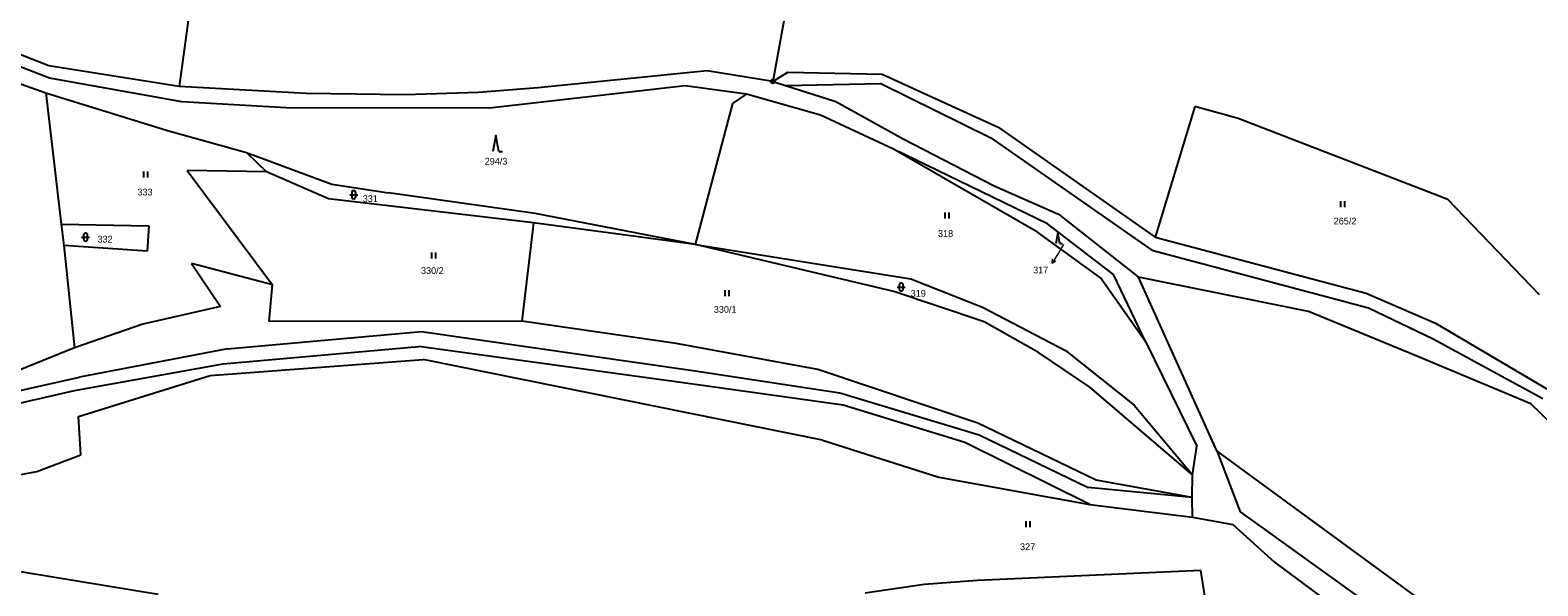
# Model space of a CAD drawing. Extents: x -754970 to -752637, y -970569 to -968179.
# Drawn here: x -753633.5 to -753255.8, y -968848.1 to -968708.9 of the extents above; entities that cross this region are included whole.
import ezdxf
from ezdxf.enums import TextEntityAlignment as Align

# ---------------------------------------------------------------- set-up
doc = ezdxf.new("R2010")
doc.units = 0
doc.header["$LTSCALE"] = 0.68
for name, color, linetype, lineweight in [('1', 7, 'Continuous', 25), ('3', 7, 'Continuous', 25), ('7', 7, 'Continuous', 13), ('8', 7, 'Continuous', 25)]:
    doc.layers.add(name, color=color, linetype=linetype, lineweight=lineweight)
doc.layers.add('2', color=7, linetype='Continuous')

msp = doc.modelspace()

# ---------------------------------------------------------------- linework, layer by layer
at = {"layer": '1'}
for p, q in [((-753590.87, -968684.65), (-753596.18, -968723.05)), ((-753444.49, -968705.29), (-753447.46, -968721.79)), ((-753628.61, -968720.94), (-753652.8, -968711.66)), ((-753628.81, -968717.84), (-753650.07, -968709.58)), ((-753596.18, -968723.05), (-753628.81, -968717.84)), ((-753463.87, -968719.15), (-753506.36, -968723.4)), ((-753447.46, -968721.79), (-753463.87, -968719.15)), ((-753447.46, -968721.79), (-753443.74, -968719.44)), ((-753443.74, -968719.44), (-753420.07, -968719.95)), ((-753420.07, -968719.95), (-753391.02, -968733.26)), ((-753595.45, -968726.85), (-753628.61, -968720.94)), ((-753564.36, -968724.83), (-753596.18, -968723.05)), ((-753506.36, -968723.4), (-753521.16, -968724.52)), ((-753469.39, -968722.92), (-753518.41, -968728.48)), ((-753454.05, -968724.99), (-753469.39, -968722.92)), ((-753447.46, -968721.79), (-753444.31, -968722.77)), ((-753444.31, -968722.77), (-753420.43, -968722.27)), ((-753444.31, -968722.77), (-753431.66, -968726.79)), ((-753420.43, -968722.27), (-753392.85, -968735.94)), ((-753629.58, -968724.59), (-753625.71, -968757.56)), ((-753569.34, -968728.39), (-753595.45, -968726.85)), ((-753539.67, -968725.1), (-753564.36, -968724.83)), ((-753521.16, -968724.52), (-753539.67, -968725.1)), ((-753466.81, -968762.62), (-753457.44, -968727.34)), ((-753457.44, -968727.34), (-753454.05, -968724.99)), ((-753435.56, -968730.21), (-753454.05, -968724.99)), ((-753431.66, -968726.79), (-753414.82, -968736.19)), ((-753518.41, -968728.48), (-753569.34, -968728.39)), ((-753417.25, -968738.77), (-753435.56, -968730.21)), ((-753341.73, -968728.09), (-753351.71, -968760.75)), ((-753330.87, -968731.03), (-753341.73, -968728.09)), ((-753278.36, -968751.33), (-753330.87, -968731.03)), ((-753599.11, -968734.07), (-753579.25, -968739.55)), ((-753391.02, -968733.26), (-753351.71, -968760.75)), ((-753381.14, -968759.5), (-753417.25, -968738.77)), ((-753378.7, -968757.43), (-753417.25, -968738.77)), ((-753414.82, -968736.19), (-753392, -968747.91)), ((-753392.85, -968735.94), (-753352.56, -968764.07)), ((-753579.25, -968739.55), (-753574.25, -968744.45)), ((-753579.25, -968739.55), (-753557.95, -968747.55)), ((-753574.25, -968744.45), (-753594.15, -968744.05)), ((-753594.15, -968744.05), (-753572.8, -968772.74)), ((-753558.75, -968751.16), (-753574.25, -968744.45)), ((-753557.95, -968747.55), (-753543.75, -968749.65)), ((-753506.95, -968754.86), (-753543.75, -968749.65)), ((-753392, -968747.91), (-753375.89, -968754.99)), ((-753507.38, -968757.22), (-753558.75, -968751.16)), ((-753255.44, -968775.22), (-753278.36, -968751.33)), ((-753625.71, -968757.56), (-753625.06, -968762.86)), ((-753625.71, -968757.56), (-753603.75, -968757.92)), ((-753507.38, -968757.22), (-753510.29, -968781.8)), ((-753466.81, -968762.62), (-753507.38, -968757.22)), ((-753466.81, -968762.62), (-753506.95, -968754.86)), ((-753362.12, -968770.11), (-753378.7, -968757.43)), ((-753375.89, -968754.99), (-753355.89, -968770.84)), ((-753603.75, -968757.92), (-753604.16, -968764.31)), ((-753365.41, -968770.96), (-753381.14, -968759.5)), ((-753351.71, -968760.75), (-753298.83, -968774.8)), ((-753625.06, -968762.86), (-753622.35, -968788.47)), ((-753604.16, -968764.31), (-753625.06, -968762.86)), ((-753466.81, -968762.62), (-753412.87, -968771.22)), ((-753417.14, -968774.39), (-753466.81, -968762.62)), ((-753352.56, -968764.07), (-753298.29, -968778.52)), ((-753593.07, -968767.37), (-753585.79, -968778.12)), ((-753572.8, -968772.74), (-753593.07, -968767.37)), ((-753573.65, -968781.89), (-753572.8, -968772.74)), ((-753412.87, -968771.22), (-753394.93, -968778.3)), ((-753354.06, -968787.07), (-753365.41, -968770.96)), ((-753354.06, -968787.07), (-753362.12, -968770.11)), ((-753313.31, -968779.43), (-753355.89, -968770.84)), ((-753336.25, -968814.29), (-753355.89, -968770.84)), ((-753394.56, -968781.96), (-753417.14, -968774.39)), ((-753298.83, -968774.8), (-753281.51, -968782.37)), ((-753585.79, -968778.12), (-753605.26, -968782.59)), ((-753394.93, -968778.3), (-753374.18, -968789.16)), ((-753286.72, -968790.38), (-753313.31, -968779.43)), ((-753298.29, -968778.52), (-753282.11, -968786.25)), ((-753605.26, -968782.59), (-753622.35, -968788.47)), ((-753510.29, -968781.8), (-753573.65, -968781.89)), ((-753471.69, -968787.46), (-753510.29, -968781.8)), ((-753380.9, -968789.65), (-753394.56, -968781.96)), ((-753281.51, -968782.37), (-753253.14, -968798.99)), ((-753584.07, -968788.76), (-753535.49, -968784.39)), ((-753535.49, -968784.39), (-753466.93, -968794.29)), ((-753436.18, -968793.93), (-753471.69, -968787.46)), ((-753354.06, -968787.07), (-753341.24, -968813.1)), ((-753282.11, -968786.25), (-753254.59, -968801.17)), ((-753622.35, -968788.47), (-753645.33, -968797.76)), ((-753584.07, -968788.76), (-753621.1, -968795.83)), ((-753588.43, -968795.46), (-753535.05, -968791.47)), ((-753585.16, -968792.5), (-753536.11, -968788.16)), ((-753467.54, -968797.59), (-753536.11, -968788.16)), ((-753434.98, -968811.65), (-753535.05, -968791.47)), ((-753368.08, -968798.32), (-753380.9, -968789.65)), ((-753374.18, -968789.16), (-753356.98, -968802.83)), ((-753257.62, -968802.51), (-753286.72, -968790.38)), ((-753622.39, -968799.2), (-753585.16, -968792.5)), ((-753621.35, -968805.67), (-753588.43, -968795.46)), ((-753466.93, -968794.29), (-753430.67, -968799.74)), ((-753396.15, -968807.36), (-753436.18, -968793.93)), ((-753677.28, -968808.48), (-753621.1, -968795.83)), ((-753673.56, -968810.86), (-753622.39, -968799.2)), ((-753429.83, -968802.84), (-753467.54, -968797.59)), ((-753358.32, -968806.75), (-753368.08, -968798.32)), ((-753430.67, -968799.74), (-753395.79, -968810.29)), ((-753399.33, -968812.24), (-753429.83, -968802.84)), ((-753356.98, -968802.83), (-753342.34, -968820.3)), ((-753243.68, -968816.09), (-753257.62, -968802.51)), ((-753620.76, -968815.35), (-753621.35, -968805.67)), ((-753342.34, -968820.3), (-753358.32, -968806.75)), ((-753366.5, -968821.64), (-753396.15, -968807.36)), ((-753395.79, -968810.29), (-753368.45, -968823.47)), ((-753434.98, -968811.65), (-753405.91, -968820.91)), ((-753368.09, -968827.74), (-753399.33, -968812.24)), ((-753342.34, -968820.3), (-753341.24, -968813.1)), ((-753336.25, -968814.29), (-753330.39, -968829.55)), ((-753631.81, -968819.49), (-753620.76, -968815.35)), ((-753662.4, -968825.13), (-753631.81, -968819.49)), ((-753405.91, -968820.91), (-753368.09, -968827.74)), ((-753342.46, -968826.03), (-753366.5, -968821.64)), ((-753342.46, -968826.03), (-753342.34, -968820.3)), ((-753342.46, -968826.03), (-753368.45, -968823.47)), ((-753368.09, -968827.74), (-753342.34, -968830.92)), ((-753342.34, -968830.92), (-753342.46, -968826.03)), ((-753330.39, -968829.55), (-753291.95, -968857.23)), ((-753342.34, -968830.92), (-753332.21, -968832.75)), ((-753332.21, -968832.75), (-753321.85, -968842.18)), ((-753601.44, -968850.3), (-753665.08, -968839.85)), ((-753340.3, -968844.25), (-753396.16, -968846.81)), ((-753338.96, -968852.7), (-753340.3, -968844.25)), ((-753321.85, -968842.18), (-753296.7, -968860.84)), ((-753409.52, -968847.81), (-753424.37, -968849.97)), ((-753396.16, -968846.81), (-753409.52, -968847.81))]:
    msp.add_line(p, q, dxfattribs=at)
for points in [[(-753648.18, -968718.04), (-753629.58, -968724.59), (-753599.11, -968734.07)], [(-753218.96, -968917.76), (-753259.57, -968870.43), (-753336.25, -968814.29)]]:
    msp.add_lwpolyline(points, dxfattribs=at)
at = {"layer": '3'}
for p, q in [((-753516.13, -968739.29), (-753515.134, -968739.29)), ((-753605.031, -968745.84), (-753605.031, -968744.34)), ((-753604.03, -968745.84), (-753604.03, -968744.34)), ((-753553.431, -968750.151), (-753551.429, -968750.151)), ((-753552.931, -968749.651), (-753552.931, -968750.652)), ((-753551.929, -968750.652), (-753551.929, -968749.651)), ((-753305.171, -968753.27), (-753305.171, -968751.77)), ((-753304.17, -968753.27), (-753304.17, -968751.77)), ((-753404.271, -968756.07), (-753404.271, -968754.57)), ((-753403.27, -968756.07), (-753403.27, -968754.57)), ((-753620.601, -968760.771), (-753618.599, -968760.771)), ((-753620.101, -968760.271), (-753620.101, -968761.272)), ((-753619.099, -968761.272), (-753619.099, -968760.271)), ((-753532.891, -968766.09), (-753532.891, -968764.59)), ((-753531.89, -968766.09), (-753531.89, -968764.59)), ((-753375.598, -968762.39), (-753374.93, -968762.39)), ((-753415.801, -968772.771), (-753415.801, -968773.772)), ((-753414.799, -968773.772), (-753414.799, -968772.771)), ((-753459.391, -968775.56), (-753459.391, -968774.06)), ((-753458.39, -968775.56), (-753458.39, -968774.06)), ((-753416.301, -968773.271), (-753414.299, -968773.271)), ((-753383.971, -968833.39), (-753383.971, -968831.89)), ((-753382.97, -968833.39), (-753382.97, -968831.89))]:
    msp.add_line(p, q, dxfattribs=at)
for points in [[(-753516.13, -968739.29), (-753516.88, -968735.29), (-753517.63, -968739.29)], [(-753375.598, -968762.39), (-753376.1, -968759.71), (-753376.602, -968762.39)]]:
    msp.add_lwpolyline(points, dxfattribs=at)
for centre, start, end in [((-753552.43, -968749.6509), 0, 180), ((-753552.43, -968750.6509), 180, 359.98789), ((-753619.6, -968760.2709), 0, 180), ((-753619.6, -968761.2709), 180, 359.98789), ((-753415.3, -968772.7709), 0, 180), ((-753415.3, -968773.7709), 180, 359.98789)]:
    msp.add_arc(centre, 0.5, start, end, dxfattribs=at)
at = {"layer": '7'}
msp.add_line((-753377.496, -968767.292), (-753376.551, -968766.692), dxfattribs=at)
msp.add_lwpolyline([(-753374.69, -968762.59), (-753375.95, -968764.72), (-753377.496, -968767.292), (-753377.409, -968766.176)], dxfattribs=at)
at = {"layer": '8'}
for radius in [0.5, 0.0303]:
    msp.add_circle((-753447.46, -968721.7899), radius, dxfattribs=at)

# ---------------------------------------------------------------- texts
at = {"layer": '2'}
for s, p in [('294/3', (-753516.79, -968742.625)), ('333', (-753604.719, -968750.335)), ('331', (-753548.279, -968751.985)), ('265/2', (-753304.14, -968757.605)), ('332', (-753614.729, -968762.145)), ('318', (-753404.199, -968760.725)), ('330/2', (-753532.74, -968770.025)), ('319', (-753411.029, -968775.705)), ('330/1', (-753459.41, -968779.725)), ('327', (-753383.649, -968839.185))]:
    msp.add_text(s, height=1.7, dxfattribs=at).set_placement(p, align=Align.CENTER)
msp.add_text('317', height=1.7, dxfattribs=at).set_placement((-753378.469, -968769.865), align=Align.RIGHT)

doc.saveas('drawing.dxf')
